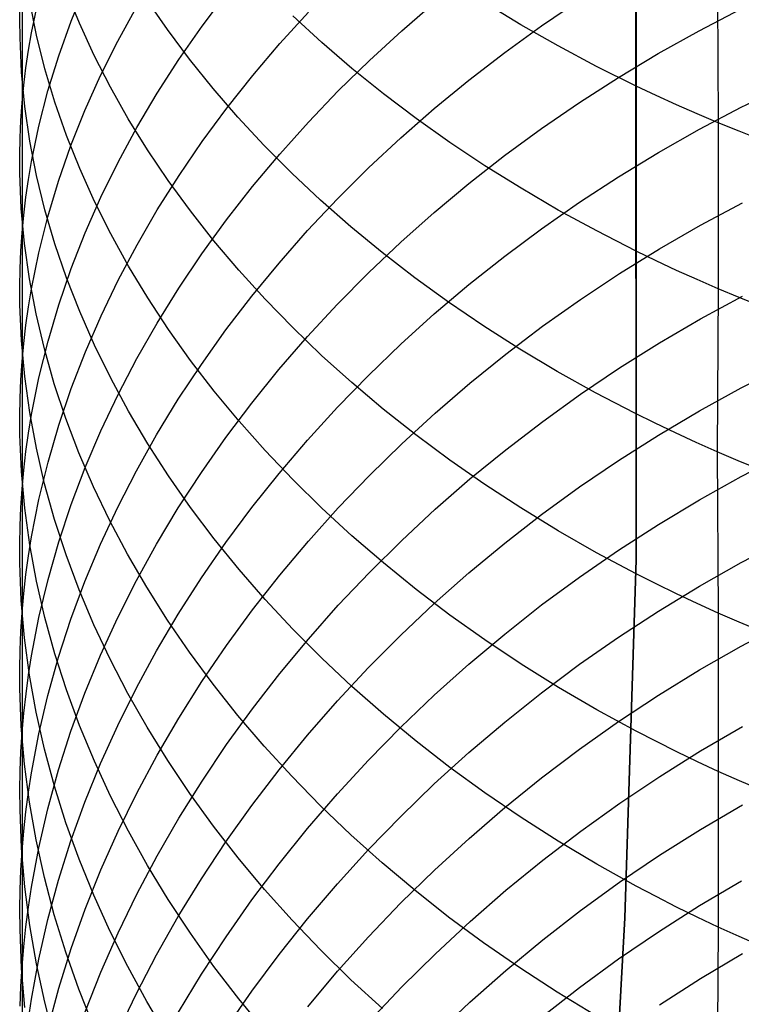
# Model space of a CAD drawing. Extents: x -383 to 1849, y -1185 to -529.
# Tile 299 of 656: x 235 to 242, y -1083 to -1074. Entities that reach past the tile are written whole.
import ezdxf

# ---------------------------------------------------------------- set-up
doc = ezdxf.new("R2010")
doc.units = 0
doc.layers.add('PREDEFINITO', color=7, linetype='CONTINUOUS')

msp = doc.modelspace()

# ---------------------------------------------------------------- linework, layer by layer
at = {"layer": 'PREDEFINITO'}
for p, q in [((241.2854, -1079.1248, 395), (241.2585, -884.9817, 395)), ((241.2924, -1065.2572, 420), (241.2854, -1079.1248, 420)), ((241.2924, -1065.2572, 370), (241.2854, -1079.1248, 370)), ((242.0706, -1073.2633, 658.5649), (242.0812, -1074.8955, 657.4171)), ((235.3416, -1073.403, 641.495), (235.3407, -1074.7026, 640.3511)), ((235.815, -1073.9113, 637.1405), (235.9507, -1073.5777, 636.81)), ((235.8974, -1073.9333, 647.3637), (235.7699, -1073.6205, 647.0074)), ((237.0837, -1073.9612, 632.6446), (237.3215, -1073.6446, 632.352)), ((235.3194, -1073.9035, 642.027), (235.3224, -1073.7365, 641.8496)), ((235.481, -1074.0491, 644.7835), (235.4161, -1073.723, 644.4248)), ((235.4325, -1074.0249, 639.6571), (235.504, -1073.6882, 639.3117)), ((236.7487, -1073.9942, 650.2615), (236.5487, -1073.7036, 649.919)), ((239.0166, -1074.0055, 628.4435), (239.3413, -1073.7262, 628.2025)), ((240.1714, -1073.947, 656.239), (239.8211, -1073.7341, 655.9723)), ((240.3708, -1073.9581, 626.3843), (240.7382, -1073.7101, 626.1769)), ((236.267, -1074.1064, 635.0143), (236.4481, -1073.7771, 634.6995)), ((237.8378, -1074.1282, 630.6386), (238.1147, -1073.8241, 630.3674)), ((238.2428, -1074.1185, 653.3659), (237.9631, -1073.8617, 653.0534)), ((241.898, -1074.0046, 624.4605), (242.3035, -1073.7945, 624.2897)), ((235.3206, -1074.0706, 642.2044), (235.3194, -1073.9035, 642.027)), ((235.695, -1074.2478, 637.4736), (235.815, -1073.9113, 637.1405)), ((236.04, -1074.2437, 647.7169), (235.8974, -1073.9333, 647.3637)), ((236.8594, -1074.2832, 632.9416), (237.0837, -1073.9612, 632.6446)), ((240.0138, -1074.2156, 626.5991), (240.3708, -1073.9581, 626.3843)), ((240.5325, -1074.1526, 656.4958), (240.1714, -1073.947, 656.239)), ((235.4031, -1074.1939, 639.8303), (235.4325, -1074.0249, 639.6571)), ((235.5618, -1074.3742, 645.1405), (235.481, -1074.0491, 644.7835)), ((236.9627, -1074.2809, 650.5988), (236.7487, -1073.9942, 650.2615)), ((238.7034, -1074.2927, 628.6908), (239.0166, -1074.0055, 628.4435)), ((241.5016, -1074.2257, 624.6396), (241.898, -1074.0046, 624.4605)), ((235.3357, -1074.4049, 642.559), (235.3206, -1074.0706, 642.2044)), ((236.1009, -1074.4396, 635.3325), (236.267, -1074.1064, 635.0143)), ((237.5736, -1074.4387, 630.9151), (237.8378, -1074.1282, 630.6386)), ((238.535, -1074.3697, 653.671), (238.2428, -1074.1185, 653.3659)), ((240.9044, -1074.3506, 656.7424), (240.5325, -1074.1526, 656.4958)), ((235.378, -1074.3632, 640.0037), (235.4031, -1074.1939, 639.8303)), ((235.591, -1074.5869, 637.8087), (235.695, -1074.2478, 637.4736)), ((236.1975, -1074.5515, 648.0667), (236.04, -1074.2437, 647.7169)), ((239.6674, -1074.4823, 626.8209), (240.0138, -1074.2156, 626.5991)), ((241.1145, -1074.4575, 624.8268), (241.5016, -1074.2257, 624.6396)), ((236.6491, -1074.6102, 633.2429), (236.8594, -1074.2832, 632.9416)), ((237.1902, -1074.5635, 650.9308), (236.9627, -1074.2809, 650.5988)), ((238.4021, -1074.5875, 628.9442), (238.7034, -1074.2927, 628.6908)), ((235.3677, -1074.7392, 642.9131), (235.3357, -1074.4049, 642.559)), ((235.3572, -1074.5328, 640.1773), (235.378, -1074.3632, 640.0037)), ((235.6586, -1074.6978, 645.4957), (235.5618, -1074.3742, 645.1405)), ((235.9498, -1074.7765, 635.6537), (236.1009, -1074.4396, 635.3325)), ((237.3224, -1074.7554, 631.1966), (237.5736, -1074.4387, 630.9151)), ((238.8392, -1074.6149, 653.9683), (238.535, -1074.3697, 653.671)), ((241.2866, -1074.5406, 656.9784), (240.9044, -1074.3506, 656.7424)), ((235.3407, -1074.7026, 640.3511), (235.3572, -1074.5328, 640.1773)), ((239.3319, -1074.7576, 627.0496), (239.6674, -1074.4823, 626.8209)), ((240.7372, -1074.6996, 625.0217), (241.1145, -1074.4575, 624.8268)), ((235.5034, -1074.9282, 638.1457), (235.591, -1074.5869, 637.8087)), ((236.3695, -1074.8563, 648.4126), (236.1975, -1074.5515, 648.0667)), ((236.453, -1074.9418, 633.548), (236.6491, -1074.6102, 633.2429)), ((237.4311, -1074.8414, 651.2571), (237.1902, -1074.5635, 650.9308)), ((238.1128, -1074.8896, 629.2034), (238.4021, -1074.5875, 628.9442)), ((239.1553, -1074.8538, 654.2574), (238.8392, -1074.6149, 653.9683)), ((241.4815, -1074.6325, 657.0923), (241.2866, -1074.5406, 656.9784)), ((242.3046, -1074.7459, 623.1327), (242.719, -1074.5441, 622.9745)), ((235.3286, -1074.8727, 640.525), (235.3407, -1074.7026, 640.3511)), ((235.3407, -1074.7026, 640.3511), (235.3415, -1077.2078, 637.9612)), ((235.7708, -1075.0197, 645.8485), (235.6586, -1074.6978, 645.4957)), ((240.3699, -1074.9517, 625.2241), (240.7372, -1074.6996, 625.0217)), ((241.6789, -1074.7223, 657.2035), (241.4815, -1074.6325, 657.0923)), ((241.8788, -1074.81, 657.3117), (241.6789, -1074.7223, 657.2035)), ((235.4162, -1075.073, 643.2664), (235.3677, -1074.7392, 642.9131)), ((235.8142, -1075.1166, 635.9777), (235.9498, -1074.7765, 635.6537)), ((237.0845, -1075.0778, 631.4828), (237.3224, -1074.7554, 631.1966)), ((239.0076, -1075.0414, 627.2848), (239.3319, -1074.7576, 627.0496)), ((242.0812, -1074.8955, 657.4171), (241.8788, -1074.81, 657.3117)), ((241.899, -1074.9593, 623.2993), (242.3046, -1074.7459, 623.1327)), ((235.3209, -1075.043, 640.6989), (235.3286, -1074.8727, 640.525)), ((236.5558, -1075.1577, 648.7544), (236.3695, -1074.8563, 648.4126)), ((237.6852, -1075.1145, 651.5771), (237.4311, -1074.8414, 651.2571)), ((237.8359, -1075.1986, 629.4682), (238.1128, -1074.8896, 629.2034)), ((239.483, -1075.0862, 654.5381), (239.1553, -1074.8538, 654.2574)), ((242.0812, -1074.8955, 657.4171), (242.0809, -1076.5017, 656.2318)), ((242.2859, -1074.9788, 657.5195), (242.0812, -1074.8955, 657.4171)), ((235.4323, -1075.2714, 638.4842), (235.5034, -1074.9282, 638.1457)), ((236.2715, -1075.2777, 633.8567), (236.453, -1074.9418, 633.548)), ((240.0129, -1075.2133, 625.4338), (240.3699, -1074.9517, 625.2241)), ((241.5026, -1075.1839, 623.474), (241.899, -1074.9593, 623.2993)), ((242.493, -1075.0599, 657.619), (242.2859, -1074.9788, 657.5195)), ((235.3175, -1075.2134, 640.8729), (235.3209, -1075.043, 640.6989)), ((235.4811, -1075.4061, 643.6185), (235.4162, -1075.073, 643.2664)), ((235.8984, -1075.3396, 646.1986), (235.7708, -1075.0197, 645.8485)), ((236.8602, -1075.4056, 631.7735), (237.0845, -1075.0778, 631.4828)), ((238.6948, -1075.3333, 627.5263), (239.0076, -1075.0414, 627.2848)), ((239.822, -1075.3116, 654.8098), (239.483, -1075.0862, 654.5381)), ((235.6943, -1075.4597, 636.3041), (235.8142, -1075.1166, 635.9777)), ((236.7563, -1075.4555, 649.0915), (236.5558, -1075.1577, 648.7544)), ((237.5718, -1075.5141, 629.7381), (237.8359, -1075.1986, 629.4682)), ((237.9521, -1075.3825, 651.8907), (237.6852, -1075.1145, 651.5771)), ((241.1155, -1075.4193, 623.6566), (241.5026, -1075.1839, 623.474)), ((235.3184, -1075.3839, 641.047), (235.3175, -1075.2134, 640.8729)), ((235.4031, -1075.4437, 638.6539), (235.4323, -1075.2714, 638.4842)), ((236.1047, -1075.6175, 634.1686), (236.2715, -1075.2777, 633.8567)), ((239.6666, -1075.4843, 625.6503), (240.0129, -1075.2133, 625.4338)), ((235.3329, -1075.725, 641.3948), (235.3184, -1075.3839, 641.047)), ((236.0411, -1075.657, 646.5457), (235.8984, -1075.3396, 646.1986)), ((238.2317, -1075.645, 652.1974), (237.9521, -1075.3825, 651.8907)), ((238.3939, -1075.6329, 627.7737), (238.6948, -1075.3333, 627.5263)), ((240.1722, -1075.5298, 655.0723), (239.822, -1075.3116, 654.8098)), ((235.3782, -1075.6162, 638.8238), (235.4031, -1075.4437, 638.6539)), ((235.562, -1075.738, 643.969), (235.4811, -1075.4061, 643.6185)), ((235.5905, -1075.8054, 636.6326), (235.6943, -1075.4597, 636.3041)), ((236.6498, -1075.7384, 632.0682), (236.8602, -1075.4056, 631.7735)), ((236.9705, -1075.7493, 649.4238), (236.7563, -1075.4555, 649.0915)), ((239.3311, -1075.7642, 625.8735), (239.6666, -1075.4843, 625.6503)), ((240.7381, -1075.6653, 623.8467), (241.1155, -1075.4193, 623.6566)), ((237.3206, -1075.8358, 630.013), (237.5718, -1075.5141, 629.7381)), ((240.5332, -1075.7405, 655.3251), (240.1722, -1075.5298, 655.0723)), ((235.3576, -1075.7892, 638.994), (235.3782, -1075.6162, 638.8238)), ((235.9531, -1075.961, 634.4835), (236.1047, -1075.6175, 634.1686)), ((236.1986, -1075.9717, 646.8894), (236.0411, -1075.657, 646.5457)), ((238.105, -1075.9398, 628.0267), (238.3939, -1075.6329, 627.7737)), ((238.5236, -1075.9017, 652.4968), (238.2317, -1075.645, 652.1974)), ((240.3708, -1075.9213, 624.0441), (240.7381, -1075.6653, 623.8467)), ((241.9107, -1075.8875, 622.1176), (242.3164, -1075.6705, 621.955)), ((235.3643, -1076.066, 641.742), (235.3329, -1075.725, 641.3948)), ((235.6587, -1076.0686, 644.3176), (235.562, -1075.738, 643.969)), ((236.4537, -1076.076, 632.3668), (236.6498, -1075.7384, 632.0682)), ((237.1984, -1076.0388, 649.7507), (236.9705, -1075.7493, 649.4238)), ((239.0069, -1076.0525, 626.103), (239.3311, -1075.7642, 625.8735)), ((240.9048, -1075.9433, 655.5678), (240.5332, -1075.7405, 655.3251)), ((235.3413, -1075.9624, 639.1643), (235.3576, -1075.7892, 638.994)), ((235.503, -1076.1533, 636.9629), (235.5905, -1075.8054, 636.6326)), ((237.0828, -1076.1634, 630.2924), (237.3206, -1075.8358, 630.013)), ((235.3294, -1076.1358, 639.3347), (235.3413, -1075.9624, 639.1643)), ((235.8169, -1076.3078, 634.8011), (235.9531, -1075.961, 634.4835)), ((237.8286, -1076.2537, 628.2851), (238.105, -1075.9398, 628.0267)), ((238.8277, -1076.1522, 652.7886), (238.5236, -1075.9017, 652.4968)), ((240.0138, -1076.1872, 624.2486), (240.3708, -1075.9213, 624.0441)), ((241.2868, -1076.138, 655.8001), (240.9048, -1075.9433, 655.5678)), ((241.514, -1076.116, 622.2882), (241.9107, -1075.8875, 622.1176)), ((236.3707, -1076.2833, 647.2293), (236.1986, -1075.9717, 646.8894)), ((237.4397, -1076.3237, 650.072), (237.1984, -1076.0388, 649.7507)), ((238.6941, -1076.3491, 626.3386), (239.0069, -1076.0525, 626.103)), ((235.3218, -1076.3094, 639.5053), (235.3294, -1076.1358, 639.3347)), ((235.4122, -1076.4065, 642.0884), (235.3643, -1076.066, 641.742)), ((235.4321, -1076.5033, 637.2946), (235.503, -1076.1533, 636.9629)), ((235.771, -1076.3973, 644.6639), (235.6587, -1076.0686, 644.3176)), ((236.272, -1076.4179, 632.6688), (236.4537, -1076.076, 632.3668)), ((239.1437, -1076.3964, 653.0724), (238.8277, -1076.1522, 652.7886)), ((241.1267, -1076.3554, 622.4664), (241.514, -1076.116, 622.2882)), ((241.4816, -1076.2322, 655.9122), (241.2868, -1076.138, 655.8001)), ((236.8587, -1076.4965, 630.5762), (237.0828, -1076.1634, 630.2924)), ((239.6674, -1076.4624, 624.4598), (240.0138, -1076.1872, 624.2486)), ((241.6789, -1076.3243, 656.0216), (241.4816, -1076.2322, 655.9122)), ((235.3186, -1076.4832, 639.6759), (235.3218, -1076.3094, 639.5053)), ((235.6965, -1076.6575, 635.1209), (235.8169, -1076.3078, 634.8011)), ((236.5571, -1076.5915, 647.5651), (236.3707, -1076.2833, 647.2293)), ((237.694, -1076.6035, 650.3872), (237.4397, -1076.3237, 650.072)), ((237.5649, -1076.5743, 628.5486), (237.8286, -1076.2537, 628.2851)), ((241.8786, -1076.4141, 656.1281), (241.6789, -1076.3243, 656.0216)), ((235.4764, -1076.7462, 642.4336), (235.4122, -1076.4065, 642.0884)), ((235.8986, -1076.7239, 645.0076), (235.771, -1076.3973, 644.6639)), ((236.1052, -1076.7639, 632.974), (236.272, -1076.4179, 632.6688)), ((238.3932, -1076.6535, 626.58), (238.6941, -1076.3491, 626.3386)), ((239.4713, -1076.6337, 653.3478), (239.1437, -1076.3964, 653.0724)), ((240.749, -1076.6055, 622.652), (241.1267, -1076.3554, 622.4664)), ((242.0809, -1076.5017, 656.2318), (241.8786, -1076.4141, 656.1281)), ((235.3196, -1076.6571, 639.8465), (235.3186, -1076.4832, 639.6759)), ((235.403, -1076.6789, 637.4609), (235.4321, -1076.5033, 637.2946)), ((236.6484, -1076.8348, 630.864), (236.8587, -1076.4965, 630.5762)), ((239.3318, -1076.7466, 624.6774), (239.6674, -1076.4624, 624.4598)), ((242.0809, -1076.5017, 656.2318), (242.0703, -1078.0798, 655.0097)), ((242.2855, -1076.5871, 656.3327), (242.0809, -1076.5017, 656.2318)), ((236.7576, -1076.896, 647.8965), (236.5571, -1076.5915, 647.5651)), ((237.3143, -1076.9012, 628.8169), (237.5649, -1076.5743, 628.5486)), ((237.9612, -1076.8781, 650.696), (237.694, -1076.6035, 650.3872)), ((240.3814, -1076.866, 622.8447), (240.749, -1076.6055, 622.652)), ((241.9108, -1076.795, 620.918), (242.3165, -1076.5751, 620.7599)), ((242.4924, -1076.6702, 656.4306), (242.2855, -1076.5871, 656.3327)), ((235.3344, -1077.005, 640.1875), (235.3196, -1076.6571, 639.8465)), ((235.3782, -1076.8549, 637.6275), (235.403, -1076.6789, 637.4609)), ((235.5921, -1077.0098, 635.4427), (235.6965, -1076.6575, 635.1209)), ((236.0413, -1077.048, 645.3482), (235.8986, -1076.7239, 645.0076)), ((238.1045, -1076.9654, 626.8269), (238.3932, -1076.6535, 626.58)), ((239.8104, -1076.8641, 653.6144), (239.4713, -1076.6337, 653.3478)), ((235.5567, -1077.0847, 642.7771), (235.4764, -1076.7462, 642.4336)), ((235.9535, -1077.1135, 633.2821), (236.1052, -1076.7639, 632.974)), ((239.0076, -1077.0395, 624.9012), (239.3318, -1076.7466, 624.6774)), ((241.5141, -1077.0264, 621.0839), (241.9108, -1076.795, 620.918)), ((235.3576, -1077.0312, 637.7943), (235.3782, -1076.8549, 637.6275)), ((236.4524, -1077.1778, 631.1555), (236.6484, -1076.8348, 630.864)), ((236.972, -1077.1963, 648.2229), (236.7576, -1076.896, 647.8965)), ((237.0769, -1077.2341, 629.0896), (237.3143, -1076.9012, 628.8169)), ((238.241, -1077.1471, 650.998), (237.9612, -1076.8781, 650.696)), ((240.1606, -1077.087, 653.8719), (239.8104, -1076.8641, 653.6144)), ((240.024, -1077.1363, 623.0443), (240.3814, -1076.866, 622.8447)), ((235.3661, -1077.3528, 640.528), (235.3344, -1077.005, 640.1875)), ((235.504, -1077.3644, 635.7663), (235.5921, -1077.0098, 635.4427)), ((237.8281, -1077.2843, 627.079), (238.1045, -1076.9654, 626.8269)), ((235.3415, -1077.2078, 637.9612), (235.3576, -1077.0312, 637.7943)), ((235.6529, -1077.4217, 643.1188), (235.5567, -1077.0847, 642.7771)), ((236.1988, -1077.3694, 645.6856), (236.0413, -1077.048, 645.3482)), ((238.6948, -1077.3408, 625.131), (239.0076, -1077.0395, 624.9012)), ((240.5217, -1077.3022, 654.12), (240.1606, -1077.087, 653.8719)), ((241.1268, -1077.269, 621.2571), (241.5141, -1077.0264, 621.0839)), ((235.8173, -1077.4665, 633.5927), (235.9535, -1077.1135, 633.2821)), ((236.2709, -1077.5254, 631.4505), (236.4524, -1077.1778, 631.1555)), ((237.1999, -1077.4923, 648.5442), (236.972, -1077.1963, 648.2229)), ((238.5332, -1077.4101, 651.2929), (238.241, -1077.1471, 650.998)), ((239.6772, -1077.4162, 623.2504), (240.024, -1077.1363, 623.0443)), ((235.3297, -1077.3846, 638.1283), (235.3415, -1077.2078, 637.9612)), ((235.3415, -1077.2078, 637.9612), (235.3409, -1078.4385, 636.7438)), ((236.8532, -1077.5725, 629.3666), (237.0769, -1077.2341, 629.0896)), ((237.5645, -1077.6101, 627.3361), (237.8281, -1077.2843, 627.079)), ((240.7492, -1077.5224, 621.4375), (241.1268, -1077.269, 621.2571)), ((242.3047, -1077.461, 619.5526), (242.7191, -1077.2502, 619.4066)), ((235.3222, -1077.5616, 638.2955), (235.3297, -1077.3846, 638.1283)), ((235.4142, -1077.7001, 640.8677), (235.3661, -1077.3528, 640.528)), ((235.4326, -1077.721, 636.0912), (235.504, -1077.3644, 635.7663)), ((236.3709, -1077.6875, 646.0192), (236.1988, -1077.3694, 645.6856)), ((238.3938, -1077.6499, 625.3664), (238.6948, -1077.3408, 625.131)), ((240.8934, -1077.5094, 654.3581), (240.5217, -1077.3022, 654.12)), ((235.7646, -1077.7568, 643.4581), (235.6529, -1077.4217, 643.1188)), ((235.6968, -1077.8225, 633.9056), (235.8173, -1077.4665, 633.5927)), ((238.8375, -1077.6669, 651.5803), (238.5332, -1077.4101, 651.2929)), ((239.3412, -1077.7052, 623.4628), (239.6772, -1077.4162, 623.2504)), ((241.8992, -1077.6839, 619.7063), (242.3047, -1077.461, 619.5526)), ((235.3191, -1077.7388, 638.4627), (235.3222, -1077.5616, 638.2955)), ((236.1043, -1077.8771, 631.7485), (236.2709, -1077.5254, 631.4505)), ((236.6435, -1077.9162, 629.6475), (236.8532, -1077.5725, 629.3666)), ((237.4412, -1077.7835, 648.8598), (237.1999, -1077.4923, 648.5442)), ((240.3816, -1077.7862, 621.6248), (240.7492, -1077.5224, 621.4375)), ((241.2756, -1077.7083, 654.5861), (240.8934, -1077.5094, 654.3581)), ((237.3139, -1077.9422, 627.5978), (237.5645, -1077.6101, 627.3361)), ((238.105, -1077.9667, 625.6071), (238.3938, -1077.6499, 625.3664)), ((239.1537, -1077.917, 651.8597), (238.8375, -1077.6669, 651.5803)), ((235.3203, -1077.9161, 638.6299), (235.3191, -1077.7388, 638.4627)), ((235.4032, -1077.8998, 636.254), (235.4326, -1077.721, 636.0912)), ((235.4787, -1078.0466, 641.2061), (235.4142, -1077.7001, 640.8677)), ((235.8916, -1078.0897, 643.7948), (235.7646, -1077.7568, 643.4581)), ((236.5573, -1078.0022, 646.3488), (236.3709, -1077.6875, 646.0192)), ((239.0165, -1078.003, 623.6812), (239.3412, -1077.7052, 623.4628)), ((241.4706, -1077.8046, 654.6961), (241.2756, -1077.7083, 654.5861)), ((241.5027, -1077.9185, 619.8675), (241.8992, -1077.6839, 619.7063)), ((235.5923, -1078.1811, 634.2204), (235.6968, -1077.8225, 633.9056)), ((237.6956, -1078.0696, 649.1695), (237.4412, -1077.7835, 648.8598)), ((240.0242, -1078.0601, 621.8187), (240.3816, -1077.7862, 621.6248)), ((241.668, -1077.8986, 654.8034), (241.4706, -1077.8046, 654.6961)), ((235.3354, -1078.2708, 638.9642), (235.3203, -1077.9161, 638.6299)), ((235.3781, -1078.0791, 636.4171), (235.4032, -1077.8998, 636.254)), ((235.9528, -1078.2325, 632.0494), (236.1043, -1077.8771, 631.7485)), ((236.4479, -1078.2648, 629.932), (236.6435, -1077.9162, 629.6475)), ((237.0766, -1078.2803, 627.864), (237.3139, -1077.9422, 627.5978)), ((237.8286, -1078.2906, 625.8529), (238.105, -1077.9667, 625.6071)), ((239.4815, -1078.1602, 652.1309), (239.1537, -1077.917, 651.8597)), ((241.1157, -1078.1643, 620.0358), (241.5027, -1077.9185, 619.8675)), ((241.8679, -1077.9903, 654.9079), (241.668, -1077.8986, 654.8034)), ((235.5592, -1078.392, 641.5431), (235.4787, -1078.0466, 641.2061)), ((236.7578, -1078.3131, 646.6739), (236.5573, -1078.0022, 646.3488)), ((238.7033, -1078.3093, 623.9054), (239.0165, -1078.003, 623.6812)), ((239.6774, -1078.3435, 622.019), (240.0242, -1078.0601, 621.8187)), ((242.0703, -1078.0798, 655.0097), (241.8679, -1077.9903, 654.9079)), ((235.3573, -1078.2586, 636.5804), (235.3781, -1078.0791, 636.4171)), ((236.0338, -1078.4201, 644.1286), (235.8916, -1078.0897, 643.7948)), ((237.9628, -1078.3503, 649.473), (237.6956, -1078.0696, 649.1695)), ((242.2751, -1078.167, 655.1086), (242.0703, -1078.0798, 655.0097)), ((242.0703, -1078.0798, 655.0097), (242.0808, -1079.6413, 653.767)), ((242.3044, -1078.3195, 618.3242), (242.7186, -1078.1058, 618.1824)), ((235.5041, -1078.5421, 634.5369), (235.5923, -1078.1811, 634.2204)), ((235.8168, -1078.5914, 632.3528), (235.9528, -1078.2325, 632.0494)), ((239.8206, -1078.3962, 652.3935), (239.4815, -1078.1602, 652.1309)), ((240.7383, -1078.4211, 620.211), (241.1157, -1078.1643, 620.0358)), ((242.4822, -1078.2519, 655.2047), (242.2751, -1078.167, 655.1086)), ((235.3673, -1078.6254, 639.2979), (235.3354, -1078.2708, 638.9642)), ((235.3409, -1078.4385, 636.7438), (235.3573, -1078.2586, 636.5804)), ((236.2669, -1078.6179, 630.2199), (236.4479, -1078.2648, 629.932)), ((236.9722, -1078.6197, 646.9943), (236.7578, -1078.3131, 646.6739)), ((236.8529, -1078.6242, 628.1342), (237.0766, -1078.2803, 627.864)), ((237.5649, -1078.6214, 626.1036), (237.8286, -1078.2906, 625.8529)), ((238.4019, -1078.6236, 624.135), (238.7033, -1078.3093, 623.9054)), ((239.3415, -1078.6363, 622.2254), (239.6774, -1078.3435, 622.019)), ((241.8989, -1078.5454, 618.4735), (242.3044, -1078.3195, 618.3242)), ((235.3288, -1078.6185, 636.9074), (235.3409, -1078.4385, 636.7438)), ((235.3409, -1078.4385, 636.7438), (235.3407, -1079.6353, 635.4931)), ((235.6555, -1078.7358, 641.8782), (235.5592, -1078.392, 641.5431)), ((236.1908, -1078.7475, 644.459), (236.0338, -1078.4201, 644.1286)), ((238.2426, -1078.6253, 649.7697), (237.9628, -1078.3503, 649.473)), ((240.1709, -1078.6246, 652.6471), (239.8206, -1078.3962, 652.3935)), ((240.371, -1078.6883, 620.393), (240.7383, -1078.4211, 620.211)), ((235.3211, -1078.7988, 637.071), (235.3288, -1078.6185, 636.9074)), ((235.4157, -1078.9796, 639.6309), (235.3673, -1078.6254, 639.2979)), ((235.4326, -1078.905, 634.8547), (235.5041, -1078.5421, 634.5369)), ((235.6965, -1078.9533, 632.6585), (235.8168, -1078.5914, 632.3528)), ((236.1008, -1078.9752, 630.5108), (236.2669, -1078.6179, 630.2199)), ((236.6432, -1078.9733, 628.4082), (236.8529, -1078.6242, 628.1342)), ((237.2001, -1078.9219, 647.3096), (236.9722, -1078.6197, 646.9943)), ((237.3142, -1078.9587, 626.3588), (237.5649, -1078.6214, 626.1036)), ((238.1125, -1078.9456, 624.3699), (238.4019, -1078.6236, 624.135)), ((238.5348, -1078.8941, 650.0594), (238.2426, -1078.6253, 649.7697)), ((240.5321, -1078.845, 652.8913), (240.1709, -1078.6246, 652.6471)), ((241.5025, -1078.7832, 618.63), (241.8989, -1078.5454, 618.4735)), ((239.0168, -1078.938, 622.4376), (239.3415, -1078.6363, 622.2254)), ((240.014, -1078.9658, 620.5813), (240.371, -1078.6883, 620.393)), ((235.3177, -1078.9792, 637.2346), (235.3211, -1078.7988, 637.071)), ((235.7673, -1079.0777, 642.2111), (235.6555, -1078.7358, 641.8782)), ((236.3624, -1079.0718, 644.7858), (236.1908, -1078.7475, 644.459)), ((241.1156, -1079.0323, 618.7935), (241.5025, -1078.7832, 618.63)), ((235.4032, -1079.0871, 635.014), (235.4326, -1078.905, 634.8547)), ((238.8392, -1079.1565, 650.3417), (238.5348, -1078.8941, 650.0594)), ((240.904, -1079.0573, 653.1257), (240.5321, -1078.845, 652.8913)), ((235.3187, -1079.1596, 637.3982), (235.3177, -1078.9792, 637.2346)), ((235.4805, -1079.3329, 639.9627), (235.4157, -1078.9796, 639.6309)), ((235.5923, -1079.318, 632.9661), (235.6965, -1078.9533, 632.6585)), ((235.9497, -1079.3363, 630.8045), (236.1008, -1078.9752, 630.5108)), ((236.4477, -1079.3274, 628.6857), (236.6432, -1078.9733, 628.4082)), ((237.0769, -1079.3021, 626.6182), (237.3142, -1078.9587, 626.3588)), ((237.4414, -1079.2192, 647.6193), (237.2001, -1078.9219, 647.3096)), ((237.8356, -1079.275, 624.6097), (238.1125, -1078.9456, 624.3699)), ((238.7036, -1079.2483, 622.6554), (239.0168, -1078.938, 622.4376)), ((239.6676, -1079.253, 620.7758), (240.014, -1078.9658, 620.5813)), ((242.3042, -1079.1525, 617.0794), (242.7185, -1078.9361, 616.9418)), ((235.378, -1079.2695, 635.1735), (235.4032, -1079.0871, 635.014)), ((235.8945, -1079.4175, 642.5414), (235.7673, -1079.0777, 642.2111)), ((236.5483, -1079.3924, 645.1086), (236.3624, -1079.0718, 644.7858)), ((240.7383, -1079.2926, 618.9637), (241.1156, -1079.0323, 618.7935)), ((241.2862, -1079.2609, 653.3501), (240.904, -1079.0573, 653.1257)), ((235.3333, -1079.5207, 637.7253), (235.3187, -1079.1596, 637.3982)), ((239.1553, -1079.4122, 650.6162), (238.8392, -1079.1565, 650.3417)), ((241.2854, -1079.1248, 420), (241.1778, -1082.5904, 420)), ((241.2854, -1079.1248, 370), (241.1778, -1082.5904, 370)), ((241.1778, -1082.5904, 395), (241.2854, -1079.1248, 395)), ((241.2854, -1079.1248, 420), (241.2854, -1079.1248, 370)), ((241.8988, -1079.3813, 617.2242), (242.3042, -1079.1525, 617.0794)), ((235.3572, -1079.4523, 635.3333), (235.378, -1079.2695, 635.1735)), ((237.6957, -1079.5113, 647.9233), (237.4414, -1079.2192, 647.6193)), ((237.5714, -1079.6112, 624.8542), (237.8356, -1079.275, 624.6097)), ((238.4022, -1079.5666, 622.8786), (238.7036, -1079.2483, 622.6554)), ((239.3321, -1079.5495, 620.9763), (239.6676, -1079.253, 620.7758)), ((240.3711, -1079.5634, 619.1403), (240.7383, -1079.2926, 618.9637)), ((241.4811, -1079.3595, 653.4583), (241.2862, -1079.2609, 653.3501)), ((235.5613, -1079.685, 640.293), (235.4805, -1079.3329, 639.9627)), ((235.5044, -1079.685, 633.2753), (235.5923, -1079.318, 632.9661)), ((235.8141, -1079.7009, 631.1006), (235.9497, -1079.3363, 630.8045)), ((236.2667, -1079.6861, 628.9665), (236.4477, -1079.3274, 628.6857)), ((236.7483, -1079.7091, 645.427), (236.5483, -1079.3924, 645.1086)), ((236.8532, -1079.6512, 626.8816), (237.0769, -1079.3021, 626.6182)), ((241.6786, -1079.4557, 653.5639), (241.4811, -1079.3595, 653.4583)), ((241.5024, -1079.622, 617.376), (241.8988, -1079.3813, 617.2242)), ((235.3407, -1079.6353, 635.4931), (235.3572, -1079.4523, 635.3333)), ((236.0367, -1079.7546, 642.8688), (235.8945, -1079.4175, 642.5414)), ((239.4831, -1079.6608, 650.8826), (239.1553, -1079.4122, 650.6162)), ((241.8785, -1079.5497, 653.6668), (241.6786, -1079.4557, 653.5639)), ((235.3647, -1079.8815, 638.0518), (235.3333, -1079.5207, 637.7253)), ((237.9629, -1079.7979, 648.221), (237.6957, -1079.5113, 647.9233)), ((238.1129, -1079.8928, 623.1068), (238.4022, -1079.5666, 622.8786)), ((239.0078, -1079.8552, 621.1823), (239.3321, -1079.5495, 620.9763)), ((240.0142, -1079.8446, 619.3232), (240.3711, -1079.5634, 619.1403)), ((242.0808, -1079.6413, 653.767), (241.8785, -1079.5497, 653.6668)), ((235.3286, -1079.8186, 635.6531), (235.3407, -1079.6353, 635.4931)), ((235.3407, -1079.6353, 635.4931), (235.3418, -1081.942, 632.9129)), ((236.6434, -1080.0058, 627.1487), (236.8532, -1079.6512, 626.8816)), ((237.3203, -1079.954, 625.1031), (237.5714, -1079.6112, 624.8542)), ((239.8223, -1079.9019, 651.1405), (239.4831, -1079.6608, 650.8826)), ((241.1155, -1079.8743, 617.5345), (241.5024, -1079.622, 617.376)), ((242.2856, -1079.7305, 653.8643), (242.0808, -1079.6413, 653.767)), ((242.0808, -1079.6413, 653.767), (242.0824, -1081.1741, 652.4893)), ((235.4332, -1080.0541, 633.5859), (235.5044, -1079.685, 633.2753)), ((235.658, -1080.0356, 640.6215), (235.5613, -1079.685, 640.293)), ((235.6943, -1080.0687, 631.3989), (235.8141, -1079.7009, 631.1006)), ((236.1938, -1080.0888, 643.193), (236.0367, -1079.7546, 642.8688)), ((236.1006, -1080.0491, 629.2503), (236.2667, -1079.6861, 628.9665)), ((236.9622, -1080.0215, 645.7407), (236.7483, -1079.7091, 645.427)), ((242.4927, -1079.8174, 653.9588), (242.2856, -1079.7305, 653.8643)), ((242.3051, -1079.9604, 615.8182), (242.7194, -1079.7412, 615.6849)), ((235.3209, -1080.0021, 635.8131), (235.3286, -1079.8186, 635.6531)), ((238.2427, -1080.0785, 648.5122), (237.9629, -1079.7979, 648.221)), ((238.6951, -1080.1694, 621.3938), (239.0078, -1079.8552, 621.1823)), ((239.6679, -1080.1356, 619.512), (240.0142, -1079.8446, 619.3232)), ((235.4127, -1080.2419, 638.3774), (235.3647, -1079.8815, 638.0518)), ((237.0824, -1080.303, 625.3561), (237.3203, -1079.954, 625.1031)), ((237.836, -1080.2264, 623.3398), (238.1129, -1079.8928, 623.1068)), ((240.1726, -1080.1353, 651.3896), (239.8223, -1079.9019, 651.1405)), ((240.7382, -1080.1378, 617.6995), (241.1155, -1079.8743, 617.5345)), ((241.8996, -1080.1921, 615.9584), (242.3051, -1079.9604, 615.8182)), ((235.3174, -1080.1856, 635.9731), (235.3209, -1080.0021, 635.8131)), ((235.404, -1080.2393, 633.7415), (235.4332, -1080.0541, 633.5859)), ((235.7702, -1080.3843, 640.9478), (235.658, -1080.0356, 640.6215)), ((235.9495, -1080.416, 629.5367), (236.1006, -1080.0491, 629.2503)), ((236.4479, -1080.3654, 627.4193), (236.6434, -1080.0058, 627.1487)), ((237.1898, -1080.3293, 646.0493), (236.9622, -1080.0215, 645.7407)), ((235.5905, -1080.4392, 631.6991), (235.6943, -1080.0687, 631.3989)), ((236.3654, -1080.4197, 643.5136), (236.1938, -1080.0888, 643.193)), ((238.5348, -1080.353, 648.7965), (238.2427, -1080.0785, 648.5122)), ((239.3325, -1080.4361, 619.7066), (239.6679, -1080.1356, 619.512)), ((240.5338, -1080.3606, 651.6294), (240.1726, -1080.1353, 651.3896)), ((240.371, -1080.4121, 617.8707), (240.7382, -1080.1378, 617.6995)), ((235.3183, -1080.3693, 636.1332), (235.3174, -1080.1856, 635.9731)), ((235.379, -1080.4249, 633.8975), (235.404, -1080.2393, 633.7415)), ((235.477, -1080.6013, 638.7019), (235.4127, -1080.2419, 638.3774)), ((237.5719, -1080.567, 623.5773), (237.836, -1080.2264, 623.3398)), ((238.3941, -1080.4919, 621.6105), (238.6951, -1080.1694, 621.3938)), ((241.5033, -1080.4358, 616.1054), (241.8996, -1080.1921, 615.9584)), ((236.8582, -1080.6579, 625.613), (237.0824, -1080.303, 625.3561)), ((237.4307, -1080.6321, 646.3526), (237.1898, -1080.3293, 646.0493)), ((235.3328, -1080.7368, 636.453), (235.3183, -1080.3693, 636.1332)), ((235.3583, -1080.6108, 634.0536), (235.379, -1080.4249, 633.8975)), ((235.503, -1080.8121, 632.0009), (235.5905, -1080.4392, 631.6991)), ((235.8977, -1080.7306, 641.2716), (235.7702, -1080.3843, 640.9478)), ((235.814, -1080.7863, 629.8256), (235.9495, -1080.416, 629.5367)), ((236.2669, -1080.7296, 627.693), (236.4479, -1080.3654, 627.4193)), ((236.5514, -1080.7469, 643.8303), (236.3654, -1080.4197, 643.5136)), ((238.8391, -1080.6209, 649.0735), (238.5348, -1080.353, 648.7965)), ((239.0083, -1080.7458, 619.9066), (239.3325, -1080.4361, 619.7066)), ((240.0141, -1080.6967, 618.048), (240.371, -1080.4121, 617.8707)), ((240.9056, -1080.5775, 651.8597), (240.5338, -1080.3606, 651.6294)), ((241.1163, -1080.6913, 616.2589), (241.5033, -1080.4358, 616.1054)), ((238.1053, -1080.8223, 621.8321), (238.3941, -1080.4919, 621.6105)), ((235.342, -1080.797, 634.2098), (235.3583, -1080.6108, 634.0536)), ((235.5574, -1080.9595, 639.0248), (235.477, -1080.6013, 638.7019)), ((237.3207, -1080.9143, 623.8191), (237.5719, -1080.567, 623.5773)), ((237.6847, -1080.9296, 646.6501), (237.4307, -1080.6321, 646.3526)), ((239.1552, -1080.8819, 649.3429), (238.8391, -1080.6209, 649.0735)), ((241.2878, -1080.7856, 652.08), (240.9056, -1080.5775, 651.8597)), ((236.0403, -1081.0744, 641.5926), (235.8977, -1080.7306, 641.2716)), ((236.1007, -1081.0982, 627.9695), (236.2669, -1080.7296, 627.693)), ((236.6479, -1081.0181, 625.8734), (236.8582, -1080.6579, 625.613)), ((239.6678, -1080.9914, 618.231), (240.0141, -1080.6967, 618.048)), ((240.7391, -1080.958, 616.4187), (241.1163, -1080.6913, 616.2589)), ((235.3301, -1080.9835, 634.3662), (235.342, -1080.797, 634.2098)), ((235.3641, -1081.1041, 636.7724), (235.3328, -1080.7368, 636.453)), ((235.4322, -1081.1872, 632.304), (235.503, -1080.8121, 632.0009)), ((235.6941, -1081.1599, 630.1165), (235.814, -1080.7863, 629.8256)), ((236.7515, -1081.0702, 644.1428), (236.5514, -1080.7469, 643.8303)), ((237.8289, -1081.1601, 622.0583), (238.1053, -1080.8223, 621.8321)), ((238.6956, -1081.0642, 620.1119), (239.0083, -1080.7458, 619.9066)), ((241.4827, -1080.8862, 652.1863), (241.2878, -1080.7856, 652.08)), ((241.9113, -1080.9748, 614.6749), (242.317, -1080.74, 614.539)), ((237.0829, -1081.2679, 624.0649), (237.3207, -1080.9143, 623.8191)), ((239.4829, -1081.1357, 649.6043), (239.1552, -1080.8819, 649.3429)), ((241.6801, -1080.9846, 652.29), (241.4827, -1080.8862, 652.1863)), ((235.3226, -1081.1702, 634.5226), (235.3301, -1080.9835, 634.3662)), ((235.6536, -1081.316, 639.3459), (235.5574, -1080.9595, 639.0248)), ((237.9516, -1081.2215, 646.9416), (237.6847, -1080.9296, 646.6501)), ((239.3324, -1081.2957, 618.4196), (239.6678, -1080.9914, 618.231)), ((240.3718, -1081.2357, 616.5845), (240.7391, -1080.958, 616.4187)), ((241.5147, -1081.2219, 614.8174), (241.9113, -1080.9748, 614.6749)), ((241.88, -1081.0805, 652.391), (241.6801, -1080.9846, 652.29)), ((235.412, -1081.4709, 637.0908), (235.3641, -1081.1041, 636.7724)), ((235.9497, -1081.4706, 628.2487), (236.1007, -1081.0982, 627.9695)), ((236.1978, -1081.4151, 641.9103), (236.0403, -1081.0744, 641.5926)), ((236.4519, -1081.3835, 626.1372), (236.6479, -1081.0181, 625.8734)), ((236.9653, -1081.389, 644.4506), (236.7515, -1081.0702, 644.1428)), ((238.3948, -1081.3909, 620.3221), (238.6956, -1081.0642, 620.1119)), ((242.0824, -1081.1741, 652.4893), (241.88, -1081.0805, 652.391)), ((235.3194, -1081.357, 634.6791), (235.3226, -1081.1702, 634.5226)), ((235.4032, -1081.3754, 632.4559), (235.4322, -1081.1872, 632.304)), ((235.5903, -1081.5363, 630.4093), (235.6941, -1081.1599, 630.1165)), ((237.5652, -1081.5051, 622.2889), (237.8289, -1081.1601, 622.0583)), ((239.8219, -1081.3819, 649.8573), (239.4829, -1081.1357, 649.6043)), ((242.0824, -1081.1741, 652.4893), (242.0808, -1082.6805, 651.1808)), ((242.2871, -1081.2653, 652.5849), (242.0824, -1081.1741, 652.4893)), ((236.8587, -1081.6273, 624.3145), (237.0829, -1081.2679, 624.0649)), ((238.2311, -1081.5073, 647.2266), (237.9516, -1081.2215, 646.9416)), ((239.0082, -1081.6092, 618.6135), (239.3324, -1081.2957, 618.4196)), ((240.0149, -1081.5239, 616.7562), (240.3718, -1081.2357, 616.5845)), ((241.1275, -1081.4808, 614.9661), (241.5147, -1081.2219, 614.8174)), ((242.4942, -1081.3539, 652.6777), (242.2871, -1081.2653, 652.5849)), ((235.3205, -1081.5439, 634.8355), (235.3194, -1081.357, 634.6791)), ((235.3784, -1081.5639, 632.6081), (235.4032, -1081.3754, 632.4559)), ((235.7654, -1081.6705, 639.6648), (235.6536, -1081.316, 639.3459)), ((236.2704, -1081.7536, 626.404), (236.4519, -1081.3835, 626.1372)), ((237.1928, -1081.7032, 644.7535), (236.9653, -1081.389, 644.4506)), ((238.106, -1081.7257, 620.5371), (238.3948, -1081.3909, 620.3221)), ((240.1721, -1081.6201, 650.1017), (239.8219, -1081.3819, 649.8573)), ((235.4762, -1081.8367, 637.4081), (235.412, -1081.4709, 637.0908)), ((235.8141, -1081.8467, 628.5302), (235.9497, -1081.4706, 628.2487)), ((236.3698, -1081.7525, 642.2246), (236.1978, -1081.4151, 641.9103)), ((240.7499, -1081.7512, 615.1209), (241.1275, -1081.4808, 614.9661)), ((235.3354, -1081.9178, 635.1483), (235.3205, -1081.5439, 634.8355)), ((235.3579, -1081.7528, 632.7604), (235.3784, -1081.5639, 632.6081)), ((235.5029, -1081.9151, 630.7037), (235.5903, -1081.5363, 630.4093)), ((237.3146, -1081.8569, 622.5236), (237.5652, -1081.5051, 622.2889)), ((238.523, -1081.7868, 647.5048), (238.2311, -1081.5073, 647.2266)), ((239.6686, -1081.8222, 616.9334), (240.0149, -1081.5239, 616.7562)), ((241.9109, -1081.7359, 613.3775), (242.3165, -1081.4985, 613.2462)), ((235.8925, -1082.0227, 639.9813), (235.7654, -1081.6705, 639.6648)), ((236.6485, -1081.9923, 624.5675), (236.8587, -1081.6273, 624.3145)), ((238.6955, -1081.9316, 618.8124), (239.0082, -1081.6092, 618.6135)), ((240.5331, -1081.8501, 650.337), (240.1721, -1081.6201, 650.1017)), ((235.3418, -1081.942, 632.9129), (235.3579, -1081.7528, 632.7604)), ((236.1037, -1082.128, 626.6736), (236.2704, -1081.7536, 626.404)), ((236.5562, -1082.0861, 642.535), (236.3698, -1081.7525, 642.2246)), ((237.4337, -1082.0123, 645.0511), (237.1928, -1081.7032, 644.7535)), ((237.8297, -1082.068, 620.7566), (238.106, -1081.7257, 620.5371)), ((240.3824, -1082.0326, 615.2816), (240.7499, -1081.7512, 615.1209)), ((241.5143, -1081.9857, 613.515), (241.9109, -1081.7359, 613.3775)), ((235.5565, -1082.2012, 637.7239), (235.4762, -1081.8367, 637.4081)), ((235.6942, -1082.226, 628.8138), (235.8141, -1081.8467, 628.5302)), ((237.0772, -1082.215, 622.7622), (237.3146, -1081.8569, 622.5236)), ((238.8271, -1082.0596, 647.7759), (238.523, -1081.7868, 647.5048)), ((239.3331, -1082.1302, 617.1159), (239.6686, -1081.8222, 616.9334)), ((240.9047, -1082.0715, 650.563), (240.5331, -1081.8501, 650.337)), ((235.33, -1082.1315, 633.0655), (235.3418, -1081.942, 632.9129)), ((235.3672, -1082.2916, 635.4605), (235.3354, -1081.9178, 635.1483)), ((235.3418, -1081.942, 632.9129), (235.3417, -1084.1577, 630.2527)), ((235.432, -1082.2961, 630.9993), (235.5029, -1081.9151, 630.7037)), ((238.3947, -1082.2624, 619.0162), (238.6955, -1081.9316, 618.8124)), ((236.0347, -1082.3721, 640.2949), (235.8925, -1082.0227, 639.9813)), ((236.4524, -1082.3625, 624.8238), (236.6485, -1081.9923, 624.5675)), ((237.6876, -1082.316, 645.3431), (237.4337, -1082.0123, 645.0511)), ((239.143, -1082.3253, 648.0395), (238.8271, -1082.0596, 647.7759)), ((240.025, -1082.3247, 615.4478), (240.3824, -1082.0326, 615.2816)), ((241.127, -1082.2475, 613.6586), (241.5143, -1081.9857, 613.515)), ((235.3226, -1082.3212, 633.2182), (235.33, -1082.1315, 633.0655)), ((235.9522, -1082.5063, 626.9457), (236.1037, -1082.128, 626.6736)), ((236.7566, -1082.4156, 642.8413), (236.5562, -1082.0861, 642.535)), ((237.5661, -1082.4175, 620.9804), (237.8297, -1082.068, 620.7566)), ((239.0089, -1082.4476, 617.3036), (239.3331, -1082.1302, 617.1159)), ((241.2867, -1082.2839, 650.7791), (240.9047, -1082.0715, 650.563)), ((235.6526, -1082.564, 638.0379), (235.5565, -1082.2012, 637.7239)), ((235.5904, -1082.6081, 629.0991), (235.6942, -1082.226, 628.8138)), ((236.8535, -1082.5791, 623.0045), (237.0772, -1082.215, 622.7622)), ((240.7495, -1082.5209, 613.808), (241.127, -1082.2475, 613.6586)), ((241.9, -1082.4734, 612.0678), (242.3056, -1082.2338, 611.9415)), ((235.3195, -1082.511, 633.3709), (235.3226, -1082.3212, 633.2182)), ((235.4156, -1082.6649, 635.772), (235.3672, -1082.2916, 635.4605)), ((235.4029, -1082.4872, 631.1475), (235.432, -1082.2961, 630.9993)), ((237.9544, -1082.6139, 645.6292), (237.6876, -1082.316, 645.3431)), ((238.1059, -1082.6013, 619.2246), (238.3947, -1082.2624, 619.0162)), ((239.4706, -1082.5837, 648.2953), (239.143, -1082.3253, 648.0395)), ((239.6783, -1082.6271, 615.6195), (240.025, -1082.3247, 615.4478)), ((241.4815, -1082.3866, 650.8835), (241.2867, -1082.2839, 650.7791)), ((236.1918, -1082.7185, 640.6054), (236.0347, -1082.3721, 640.2949)), ((236.2709, -1082.7375, 625.0831), (236.4524, -1082.3625, 624.8238)), ((236.9709, -1082.7407, 643.143), (236.7566, -1082.4156, 642.8413)), ((237.3154, -1082.7738, 621.2081), (237.5661, -1082.4175, 620.9804)), ((241.6788, -1082.487, 650.9852), (241.4815, -1082.3866, 650.8835)), ((235.3208, -1082.7009, 633.5236), (235.3195, -1082.511, 633.3709)), ((235.3781, -1082.6787, 631.2959), (235.4029, -1082.4872, 631.1475)), ((235.8161, -1082.8883, 627.22), (235.9522, -1082.5063, 626.9457)), ((238.6962, -1082.7738, 617.4961), (239.0089, -1082.4476, 617.3036)), ((240.3819, -1082.8054, 613.9631), (240.7495, -1082.5209, 613.808)), ((241.5036, -1082.7254, 612.2001), (241.9, -1082.4734, 612.0678)), ((241.8786, -1082.585, 651.0843), (241.6788, -1082.487, 650.9852)), ((235.503, -1082.9927, 629.3859), (235.5904, -1082.6081, 629.0991)), ((235.7643, -1082.9248, 638.3498), (235.6526, -1082.564, 638.0379)), ((236.6437, -1082.9488, 623.2501), (236.8535, -1082.5791, 623.0045)), ((237.8296, -1082.9478, 619.4373), (238.1059, -1082.6013, 619.2246)), ((238.2338, -1082.9057, 645.9089), (237.9544, -1082.6139, 645.6292)), ((239.3425, -1082.9393, 615.7963), (239.6783, -1082.6271, 615.6195)), ((239.8096, -1082.8343, 648.543), (239.4706, -1082.5837, 648.2953)), ((241.1778, -1082.5904, 420), (240.9879, -1086.0516, 420)), ((241.1778, -1082.5904, 370), (240.9879, -1086.0516, 370)), ((240.9879, -1086.0516, 395), (241.1778, -1082.5904, 395)), ((242.0808, -1082.6805, 651.1808), (241.8786, -1082.585, 651.0843)), ((235.336, -1083.0809, 633.8288), (235.3208, -1082.7009, 633.5236)), ((235.3576, -1082.8706, 631.4445), (235.3781, -1082.6787, 631.2959)), ((235.4803, -1083.0373, 636.0823), (235.4156, -1082.6649, 635.772)), ((236.3634, -1083.0614, 640.9124), (236.1918, -1082.7185, 640.6054)), ((241.1165, -1082.9895, 612.3382), (241.5036, -1082.7254, 612.2001)), ((242.0808, -1082.6805, 651.1808), (242.0694, -1084.1564, 649.838)), ((242.2854, -1082.7736, 651.2745), (242.0808, -1082.6805, 651.1808)), ((236.1043, -1083.1168, 625.345), (236.2709, -1082.7375, 625.0831)), ((237.1988, -1083.061, 643.4399), (236.9709, -1082.7407, 643.143)), ((237.0781, -1083.1365, 621.4397), (237.3154, -1082.7738, 621.2081)), ((238.3953, -1083.1087, 617.6933), (238.6962, -1082.7738, 617.4961)), ((240.0246, -1083.1007, 614.1236), (240.3819, -1082.8054, 613.9631)), ((242.4924, -1082.8641, 651.3656), (242.2854, -1082.7736, 651.2745)), ((235.3415, -1083.0628, 631.5932), (235.3576, -1082.8706, 631.4445)), ((235.6958, -1083.2734, 627.4963), (235.8161, -1082.8883, 627.22)), ((238.5256, -1083.1911, 646.1819), (238.2338, -1082.9057, 645.9089)), ((240.1598, -1083.0769, 648.7821), (239.8096, -1082.8343, 648.543)), ((235.4321, -1083.3794, 629.674), (235.503, -1082.9927, 629.3859)), ((235.8914, -1083.2833, 638.6592), (235.7643, -1082.9248, 638.3498)), ((236.4482, -1083.3237, 623.4989), (236.6437, -1082.9488, 623.2501)), ((237.566, -1083.3016, 619.6541), (237.8296, -1082.9478, 619.4373)), ((239.0178, -1083.2609, 615.978), (239.3425, -1082.9393, 615.7963)), ((240.7392, -1083.2652, 612.4819), (241.1165, -1082.9895, 612.3382)), ((241.91, -1083.1797, 610.7405), (242.3157, -1082.9373, 610.6187)), ((235.3297, -1083.2553, 631.7421), (235.3415, -1083.0628, 631.5932)), ((235.368, -1083.4608, 634.1336), (235.336, -1083.0809, 633.8288)), ((235.5611, -1083.4084, 636.3912), (235.4803, -1083.0373, 636.0823)), ((236.5494, -1083.4005, 641.2156), (236.3634, -1083.0614, 640.9124)), ((237.44, -1083.3761, 643.7316), (237.1988, -1083.061, 643.4399)), ((238.1066, -1083.4517, 617.895), (238.3953, -1083.1087, 617.6933)), ((239.6779, -1083.4063, 614.2892), (240.0246, -1083.1007, 614.1236)), ((240.5209, -1083.311, 649.0124), (240.1598, -1083.0769, 648.7821)), ((235.9528, -1083.5002, 625.6094), (236.1043, -1083.1168, 625.345)), ((236.8545, -1083.5053, 621.6747), (237.0781, -1083.1365, 621.4397)), ((238.8295, -1083.4695, 646.448), (238.5256, -1083.1911, 646.1819)), ((241.5134, -1083.4347, 610.868), (241.91, -1083.1797, 610.7405)), ((235.3223, -1083.4479, 631.891), (235.3297, -1083.2553, 631.7421)), ((235.5916, -1083.6614, 627.7743), (235.6958, -1083.2734, 627.4963)), ((236.0335, -1083.6389, 638.9659), (235.8914, -1083.2833, 638.6592)), ((237.3154, -1083.6623, 619.8748), (237.566, -1083.3016, 619.6541)), ((238.7047, -1083.5916, 616.1645), (239.0178, -1083.2609, 615.978)), ((240.3718, -1083.5522, 612.631), (240.7392, -1083.2652, 612.4819)), ((235.4031, -1083.5734, 629.8184), (235.4321, -1083.3794, 629.674)), ((236.2672, -1083.7034, 623.7505), (236.4482, -1083.3237, 623.4989)), ((237.6943, -1083.6857, 644.0177), (237.44, -1083.3761, 643.7316)), ((240.8926, -1083.5364, 649.2335), (240.5209, -1083.311, 649.0124)), ((235.6577, -1083.7778, 636.6984), (235.5611, -1083.4084, 636.3912)), ((236.7495, -1083.7354, 641.5148), (236.5494, -1083.4005, 641.2156)), ((239.342, -1083.7219, 614.4598), (239.6779, -1083.4063, 614.2892))]:
    msp.add_line(p, q, dxfattribs=at)

doc.saveas('drawing.dxf')
